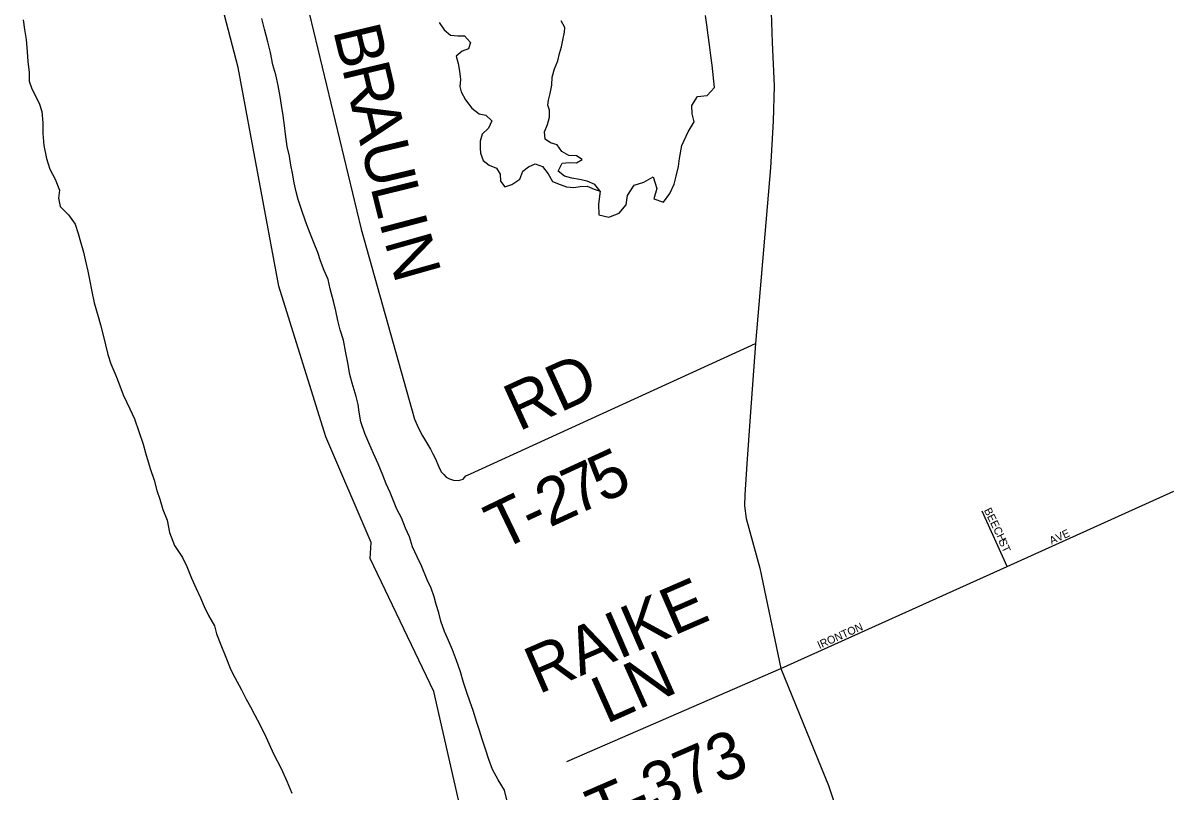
# Model space of a CAD drawing. Extents: x 1624196 to 2029251, y 146837 to 440034.
# Drawn here: x 1866023 to 1873351, y 218272 to 223168 of the extents above; entities that cross this region are included whole.
import ezdxf

# ---------------------------------------------------------------- set-up
doc = ezdxf.new("R2010")
doc.units = 0
for name, color, linetype in [('GM_X_County', 7, 'Continuous'), ('GM_X_County_Road', 7, 'Continuous'), ('GM_X_Major_River', 7, 'Continuous'), ('GM_X_Minor_River', 7, 'Continuous'), ('GM_X_Township', 7, 'Continuous'), ('GM_X_Township_Road', 7, 'Continuous'), ('GM_X_Township_Road_Text', 7, 'Continuous'), ('GM_X_Township_Subdivision', 7, 'Continuous'), ('GM_X_Township_Subdivision_Text', 7, 'Continuous')]:
    doc.layers.add(name, color=color, linetype=linetype)

msp = doc.modelspace()

# ---------------------------------------------------------------- linework, layer by layer
at = {"layer": 'GM_X_County'}
msp.add_lwpolyline([(1868956.8, 217512.7), (1868638.5, 218911.2), (1868232.1, 219758.7), (1868240.1, 219860.9), (1867949.8, 220532.1), (1867651.6, 221491.8), (1867393.3, 222884.3), (1867183.1, 223691.8), (1866910.8, 225190.5), (1866842.8, 225799.6), (1866774.7, 226424.7), (1866846.7, 226883.5), (1866824.7, 227422.5), (1866712.6, 227634.9), (1866705.8, 227842.5), (1866699.8, 228307.5), (1866657.8, 229078.2), (1866559.7, 229282.4), (1866457.7, 229772.9), (1866353.7, 230095.2), (1866417.7, 230521.6), (1866513.7, 230731.8), (1866563.7, 231274.4), (1866527.7, 232463.5)], dxfattribs=at)
at = {"layer": 'GM_X_County_Road'}
msp.add_lwpolyline([(1870780.8, 223427.7), (1870792.7, 223044.3), (1870804.7, 222768.7), (1870799.9, 222543.5), (1870783.2, 222246.4), (1870687.1, 221128.3), (1870653.7, 220663.3), (1870632.2, 220360.4), (1870617.9, 220164.8), (1870615.6, 220093.3), (1870627.5, 220012.2), (1870713.3, 219697.4), (1870848.8, 219057.6), (1871151.2, 218313.4), (1871465.3, 217376.4)], dxfattribs=at)
at = {"layer": 'GM_X_Major_River'}
for points in [[(1866022.5, 223187.1), (1866032.2, 223127), (1866041.9, 223062.8), (1866049.5, 222984.6), (1866053.2, 222922.5), (1866060.9, 222852.4), (1866062.6, 222798.3), (1866078.3, 222748.1), (1866125.9, 222657.8), (1866141.6, 222603.6), (1866149.2, 222531.4), (1866148.9, 222463.3), (1866154.5, 222387.2), (1866172.1, 222304.9), (1866193.8, 222236.7), (1866227.4, 222174.5), (1866255.1, 222104.2), (1866248.8, 222052.2), (1866258.6, 222000), (1866312.3, 221945.7), (1866353.9, 221887.4), (1866373.6, 221827.2), (1866389.4, 221775.1), (1866407, 221708.9), (1866420.7, 221650.7), (1866434.4, 221588.6), (1866446.2, 221534.4), (1866459.8, 221458.2), (1866475.4, 221386), (1866501, 221299.8), (1866516.7, 221245.6), (1866532.4, 221181.4)], [(1869119.6, 218154.9), (1869088.2, 218283.3), (1869048.6, 218349.6), (1869012.9, 218415.8), (1868989.3, 218478), (1868967.6, 218544.2), (1868945.9, 218608.5), (1868930.2, 218662.6), (1868912.5, 218714.8), (1868888.9, 218791), (1868869.1, 218843.2), (1868849.5, 218905.4), (1868827.8, 218969.6), (1868808.1, 219037.8), (1868782.5, 219110), (1868756.8, 219176.3), (1868731.2, 219236.5), (1868705.5, 219294.7), (1868683.8, 219358.9), (1868670.1, 219413.1), (1868654.3, 219465.2), (1868640.6, 219515.4), (1868620.9, 219569.5), (1868595.1, 219623.7), (1868559.6, 219712), (1868531.9, 219768.3), (1868502.2, 219832.5), (1868482.6, 219896.7), (1868458.8, 219950.9), (1868433.2, 220017.1), (1868403.5, 220073.4), (1868360, 220179.7), (1868334.3, 220233.9), (1868314.6, 220288.1), (1868285, 220360.4), (1868253.3, 220426.6), (1868223.7, 220494.9), (1868200, 220555.1), (1868174.4, 220629.3), (1868162.7, 220689.5), (1868156.9, 220739.6), (1868143.2, 220789.7), (1868117.6, 220874), (1868103.9, 220930.1), (1868090.3, 221004.3), (1868078.6, 221068.5), (1868063, 221148.7), (1868041.3, 221214.9), (1868027.6, 221273.1), (1868013.9, 221335.2), (1868002.2, 221387.4), (1867978.6, 221475.6), (1867964.9, 221533.8), (1867939.2, 221592), (1867917.6, 221654.2), (1867899.8, 221706.4), (1867876.1, 221764.6), (1867850.5, 221826.8), (1867828.8, 221883), (1867801.2, 221961.2), (1867773.6, 222043.5), (1867761.8, 222093.6), (1867750.1, 222149.8), (1867738.4, 222211.9), (1867728.7, 222262.1), (1867719, 222320.2), (1867705.3, 222382.4), (1867693.7, 222460.6), (1867687.9, 222514.7), (1867678.3, 222578.9), (1867668.6, 222645), (1867660.9, 222699.1), (1867647.2, 222769.3), (1867631.6, 222837.5), (1867613.9, 222901.7), (1867598.3, 222979.9), (1867580.6, 223048.1), (1867561, 223128.3), (1867543.4, 223196.5)], [(1868672.8, 223171.3), (1868704.5, 223125), (1868744.2, 223090.7), (1868792.1, 223086.4), (1868834, 223086.2), (1868871.7, 223043.9), (1868859.5, 223003.9), (1868819.5, 222988.1), (1868781.3, 222956.3), (1868793, 222910.2), (1868802.7, 222862.1), (1868808.4, 222808), (1868804.1, 222763.9), (1868811.9, 222729.9), (1868839.5, 222679.6), (1868881.1, 222625.3), (1868926.8, 222589), (1868968.7, 222580.7), (1869008.4, 222544.4), (1868986.2, 222498.5), (1868946, 222460.7), (1868933.7, 222414.7), (1868933.5, 222370.7), (1868935.3, 222338.6), (1868953, 222292.4), (1868990.7, 222262.2), (1869036.5, 222243.9), (1869060.3, 222205.7), (1869062, 222161.6), (1869089.7, 222125.4), (1869135.7, 222139.1), (1869185.8, 222172.9), (1869206.1, 222224.8), (1869240.2, 222252.6), (1869284.3, 222270.4), (1869330.1, 222254.1), (1869365.8, 222207.8), (1869393.4, 222159.6), (1869443.2, 222139.3), (1869483, 222125), (1869528.9, 222120.7), (1869570.9, 222126.5), (1869614.8, 222128.2)], [(1869614.8, 222128.2), (1869658.7, 222109.9), (1869697.4, 222097.2), (1869662.8, 222139.9), (1869615, 222160.3), (1869565.2, 222170.6), (1869517.3, 222178.9), (1869471.5, 222193.2), (1869429.8, 222225.5), (1869456, 222275.4), (1869502, 222279.1), (1869545.9, 222276.8), (1869583.9, 222298.6), (1869546.2, 222322.9), (1869498.2, 222323.2), (1869452.5, 222349.5), (1869424.8, 222391.7), (1869380.9, 222404), (1869347.1, 222428.2), (1869343.4, 222474.3), (1869361.7, 222522.3), (1869375.9, 222568.2), (1869374.2, 222612.3), (1869364.4, 222644.4), (1869368.6, 222676.4), (1869378.9, 222718.4), (1869389.2, 222772.4), (1869391.5, 222822.5), (1869405.8, 222876.4), (1869428.1, 222926.4), (1869438.3, 222974.4), (1869450.6, 223016.4), (1869460.8, 223058.4), (1869471.1, 223108.4), (1869473.3, 223138.4), (1869449.6, 223182.6)], [(1866532.4, 221181.4), (1866548, 221119.2), (1866561.7, 221057.1), (1866581.4, 220996.9), (1866613.1, 220924.6), (1866632.8, 220874.5), (1866660.4, 220800.2), (1866702, 220711.9), (1866731.6, 220647.6), (1866786.8, 220487.1), (1866802.5, 220431), (1866832, 220330.7), (1866857.6, 220256.4), (1866875.3, 220192.2), (1866893, 220136.1), (1866912.7, 220069.9), (1866940.3, 220001.6), (1866955.9, 219923.4), (1866987.5, 219841.1), (1867037.1, 219764.8), (1867064.8, 219706.6), (1867094.4, 219634.3), (1867124, 219568.1), (1867151.7, 219507.8), (1867175.5, 219453.6), (1867203.1, 219395.4), (1867240.8, 219329.1), (1867254.5, 219279), (1867282.2, 219208.8), (1867309.8, 219140.5), (1867345.4, 219050.2), (1867371.1, 219000), (1867412.7, 218921.7), (1867442.4, 218863.5), (1867470.1, 218813.3), (1867497.8, 218761), (1867533.5, 218696.8), (1867571.1, 218618.5), (1867618.5, 218514.1), (1867666, 218421.7), (1867701.6, 218341.4), (1867733.2, 218265.2)]]:
    msp.add_lwpolyline(points, dxfattribs=at)
at = {"layer": 'GM_X_Minor_River'}
msp.add_lwpolyline([(1869697.4, 222097.2), (1869686, 222013.6), (1869689.6, 221945.5), (1869753.4, 221931.1), (1869819.4, 221956.8), (1869863.7, 222010.6), (1869872, 222068.6), (1869914.4, 222136.4), (1869976.4, 222154.1), (1870034.5, 222187.8), (1870058, 222113.5), (1870039.6, 222047.5), (1870101.4, 222027.1), (1870141.7, 222083), (1870168, 222140.9), (1870182.3, 222192.9), (1870196.6, 222254.9), (1870202.9, 222304.9), (1870217.4, 222386.9), (1870257.9, 222474.8), (1870296.2, 222538.6), (1870282.6, 222588.8), (1870280.9, 222642.9), (1870317.2, 222700.7), (1870379.1, 222706.4), (1870425.4, 222758.1), (1870410.2, 222898.4), (1870402.6, 222960.5), (1870393.1, 223028.7), (1870385.5, 223090.8), (1870375.9, 223156.9), (1870368.3, 223215.1)], dxfattribs=at)
at = {"layer": 'GM_X_Township'}
msp.add_lwpolyline([(1868956.8, 217512.7), (1868638.5, 218911.2), (1868232.1, 219758.7), (1868240.1, 219860.9), (1867949.8, 220532.1), (1867651.6, 221491.8), (1867393.3, 222884.3), (1867183.1, 223691.8), (1866910.8, 225190.5), (1866842.8, 225799.6), (1866774.7, 226424.7), (1866846.7, 226883.5), (1866824.7, 227422.5), (1866712.6, 227634.9), (1866705.8, 227842.5), (1866699.8, 228307.5), (1866657.8, 229078.2), (1866559.7, 229282.4), (1866457.7, 229772.9), (1866353.7, 230095.2), (1866417.7, 230521.6), (1866513.7, 230731.8), (1866563.7, 231274.4), (1866527.7, 232463.5)], dxfattribs=at)
at = {"layer": 'GM_X_Township_Road'}
for points in [[(1867817.7, 223346.4), (1868176.7, 221855.1), (1868516, 220645.7), (1868540.1, 220588.1), (1868565.9, 220539.4), (1868617.9, 220454.7), (1868633.1, 220424.4), (1868647.5, 220398), (1868669.8, 220342.9), (1868684.8, 220310), (1868702.5, 220294.2), (1868717.7, 220277.2), (1868738.1, 220264.7), (1868763.9, 220257.6), (1868795.9, 220255.8), (1868824.3, 220263.8), (1868842, 220284.3), (1868871.4, 220296.7), (1870687.1, 221128.3)], [(1869484.8, 218466.4), (1870848.8, 219057.6)]]:
    msp.add_lwpolyline(points, dxfattribs=at)
at = {"layer": 'GM_X_Township_Subdivision'}
for points in [[(1870848.8, 219057.6), (1872288.3, 219707.8), (1873351.4, 220187.9)], [(1872288.3, 219707.8), (1872130.2, 220060.4)]]:
    msp.add_lwpolyline(points, dxfattribs=at)

# ---------------------------------------------------------------- texts
at = {"layer": 'GM_X_Township_Road_Text'}
for s, rotation, p in [('B', 283.41149, (1867996.1, 223121.1)), ('R', 283.40769, (1868053.3, 222881.4)), ('A', 283.41188, (1868110.4, 222641.7)), ('U', 283.42965, (1868171.7, 222384.8)), ('L', 284.01332, (1868233.8, 222124.8)), ('I', 284.85179, (1868289.3, 221902.5)), ('N', 285.77618, (1868322.3, 221778.3)), ('RD', 24.56742, (1869178.5, 220565.5)), ('5', 24.69827, (1869711.3, 220108.6)), ('7', 24.70753, (1869543.5, 220031.4)), ('2', 24.75642, (1869375.7, 219954)), ('T', 25.70066, (1869062.9, 219805.4)), ('-', 24.87164, (1869264.1, 219902.3)), ('RAIKE', 23.4354, (1869304.8, 218892.2)), ('LN', 24.01557, (1869734.7, 218702.9)), ('T-373', 23.4199, (1869698.5, 217991.5))]:
    msp.add_text(s, height=300, rotation=rotation, dxfattribs=at).set_placement(p)
at = {"layer": 'GM_X_Township_Subdivision_Text'}
for s, rotation, p in [('BEECH', 296.00367, (1872140, 220066.3)), ('AVE', 24.7762, (1872572, 219846.3)), ('ST', 295.0177, (1872232.5, 219868.1)), ('IRONTON', 23.68065, (1871093.8, 219181.9))]:
    msp.add_text(s, height=50, rotation=rotation, dxfattribs=at).set_placement(p)

doc.saveas('drawing.dxf')
